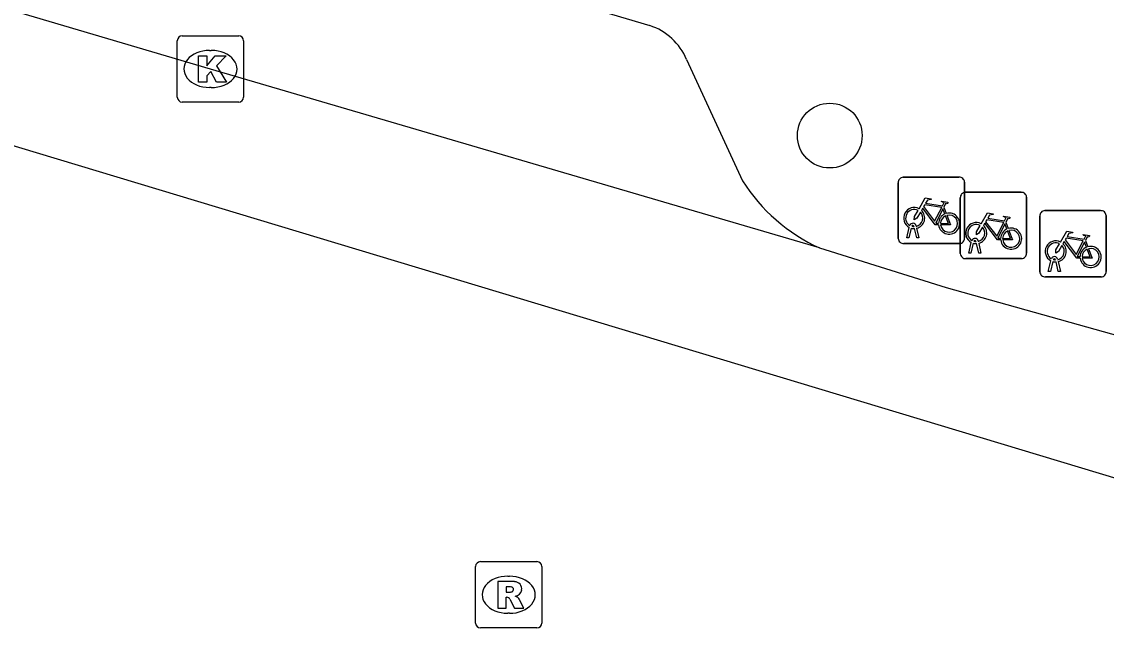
# Model space of a CAD drawing. Extents: x 161772 to 163123, y 383092 to 383917.
# Drawn here: x 163039.08 to 163055.45, y 383648.71 to 383658.06 of the extents above; entities that cross this region are included whole.
import ezdxf

# ---------------------------------------------------------------- set-up
doc = ezdxf.new("R2010")
doc.units = 0
for name, color, linetype in [('IMGEO_Boom', 7, 'Continuous'), ('IMGEO_Fietsenrek', 7, 'Continuous'), ('IMGEO_Kolk', 7, 'Continuous'), ('IMGEO_Rijbaan_lokaal_gesloten', 7, 'Continuous'), ('IMGEO_Rioolput', 7, 'Continuous'), ('IMGEO_Voetpad_open', 7, 'Continuous')]:
    doc.layers.add(name, color=color, linetype=linetype)

msp = doc.modelspace()

# ---------------------------------------------------------------- linework, layer by layer
at = {"layer": 'IMGEO_Boom'}
msp.add_circle((163051.272, 383656.343), 0.489, dxfattribs=at)
at = {"layer": 'IMGEO_Fietsenrek'}
for p, q in [((163052.306, 383654.789), (163052.306, 383655.63)), ((163052.306, 383655.63), (163052.306, 383654.789)), ((163052.381, 383655.714), (163053.222, 383655.714)), ((163053.222, 383655.714), (163052.381, 383655.714)), ((163053.306, 383655.639), (163053.306, 383654.798)), ((163053.306, 383654.798), (163053.306, 383655.639)), ((163053.242, 383654.562), (163053.242, 383655.403)), ((163053.242, 383655.403), (163053.242, 383654.562)), ((163053.317, 383655.487), (163054.158, 383655.487)), ((163054.158, 383655.487), (163053.317, 383655.487)), ((163054.242, 383655.412), (163054.242, 383654.571)), ((163054.242, 383654.571), (163054.242, 383655.412)), ((163052.993, 383655.263), (163053.029, 383655.168)), ((163054.442, 383654.286), (163054.442, 383655.127)), ((163054.442, 383655.127), (163054.442, 383654.286)), ((163054.517, 383655.211), (163055.358, 383655.211)), ((163055.358, 383655.211), (163054.517, 383655.211)), ((163055.442, 383655.136), (163055.442, 383654.295)), ((163055.442, 383654.295), (163055.442, 383655.136)), ((163052.433, 383654.798), (163052.472, 383654.958)), ((163052.502, 383654.946), (163052.467, 383654.798)), ((163052.544, 383654.97), (163052.543, 383654.974)), ((163052.585, 383654.798), (163052.551, 383654.94)), ((163052.575, 383654.981), (163052.576, 383654.974)), ((163052.583, 383654.944), (163052.618, 383654.798)), ((163053.929, 383655.036), (163053.965, 383654.941)), ((163052.467, 383654.798), (163052.433, 383654.798)), ((163052.618, 383654.798), (163052.585, 383654.798)), ((163053.48, 383654.743), (163053.479, 383654.747)), ((163053.511, 383654.754), (163053.512, 383654.747)), ((163055.129, 383654.76), (163055.165, 383654.665)), ((163053.231, 383654.714), (163052.39, 383654.714)), ((163052.39, 383654.714), (163053.231, 383654.714)), ((163053.369, 383654.571), (163053.408, 383654.731)), ((163053.438, 383654.719), (163053.403, 383654.571)), ((163053.521, 383654.571), (163053.487, 383654.713)), ((163053.519, 383654.717), (163053.554, 383654.571)), ((163054.167, 383654.487), (163053.326, 383654.487)), ((163053.326, 383654.487), (163054.167, 383654.487)), ((163053.403, 383654.571), (163053.369, 383654.571)), ((163053.554, 383654.571), (163053.521, 383654.571)), ((163054.569, 383654.295), (163054.608, 383654.455)), ((163054.638, 383654.443), (163054.603, 383654.295)), ((163054.68, 383654.467), (163054.679, 383654.471)), ((163054.721, 383654.295), (163054.687, 383654.437)), ((163054.711, 383654.478), (163054.712, 383654.471)), ((163054.719, 383654.441), (163054.754, 383654.295)), ((163054.603, 383654.295), (163054.569, 383654.295)), ((163054.754, 383654.295), (163054.721, 383654.295)), ((163055.367, 383654.211), (163054.526, 383654.211)), ((163054.526, 383654.211), (163055.367, 383654.211))]:
    msp.add_line(p, q, dxfattribs=at)
for points in [[(163052.619, 383655.24), (163052.714, 383655.404), (163052.8, 383655.39), (163052.802, 383655.381), (163052.746, 383655.37), (163052.719, 383655.325), (163052.975, 383655.284)], [(163052.915, 383654.996), (163052.865, 383654.996), (163052.674, 383655.247), (163052.655, 383655.215)], [(163052.962, 383655.259), (163052.705, 383655.3), (163052.688, 383655.271), (163052.855, 383655.051), (163052.962, 383655.259)], [(163053.01, 383655.161), (163052.98, 383655.238), (163052.871, 383655.02), (163052.914, 383655.02)], [(163052.975, 383655.284), (163053, 383655.333), (163052.994, 383655.337), (163052.971, 383655.341), (163052.959, 383655.348), (163052.958, 383655.351), (163052.96, 383655.356), (163053.055, 383655.341), (163053.057, 383655.331), (163053.047, 383655.318), (163053.035, 383655.312), (163053.021, 383655.318), (163052.993, 383655.263)], [(163052.64, 383655.188), (163052.588, 383655.098), (163052.548, 383655.073), (163052.549, 383655.12), (163052.604, 383655.214)], [(163052.944, 383655.02), (163053.064, 383655.019), (163053.02, 383655.133)], [(163053.04, 383655.14), (163053.095, 383654.995), (163052.945, 383654.995)], [(163053.555, 383655.013), (163053.65, 383655.177), (163053.736, 383655.163), (163053.738, 383655.154), (163053.682, 383655.143), (163053.655, 383655.098), (163053.911, 383655.057)], [(163053.898, 383655.032), (163053.641, 383655.073), (163053.624, 383655.044), (163053.791, 383654.824), (163053.898, 383655.032)], [(163053.911, 383655.057), (163053.936, 383655.106), (163053.93, 383655.11), (163053.907, 383655.114), (163053.895, 383655.121), (163053.894, 383655.124), (163053.896, 383655.129), (163053.991, 383655.114), (163053.993, 383655.104), (163053.983, 383655.091), (163053.971, 383655.085), (163053.957, 383655.091), (163053.929, 383655.036)], [(163053.576, 383654.961), (163053.524, 383654.871), (163053.484, 383654.846), (163053.485, 383654.893), (163053.54, 383654.987)], [(163053.851, 383654.769), (163053.801, 383654.769), (163053.61, 383655.02), (163053.591, 383654.988)], [(163053.946, 383654.934), (163053.916, 383655.011), (163053.807, 383654.793), (163053.85, 383654.793)], [(163053.88, 383654.793), (163054, 383654.792), (163053.956, 383654.906)], [(163053.976, 383654.913), (163054.031, 383654.768), (163053.881, 383654.768)], [(163054.755, 383654.737), (163054.85, 383654.901), (163054.936, 383654.887), (163054.938, 383654.878), (163054.882, 383654.867), (163054.855, 383654.822), (163055.111, 383654.781)], [(163055.051, 383654.493), (163055.001, 383654.493), (163054.81, 383654.744), (163054.791, 383654.712)], [(163055.098, 383654.756), (163054.841, 383654.797), (163054.824, 383654.768), (163054.991, 383654.548), (163055.098, 383654.756)], [(163055.111, 383654.781), (163055.136, 383654.83), (163055.13, 383654.834), (163055.107, 383654.838), (163055.095, 383654.845), (163055.094, 383654.848), (163055.096, 383654.853), (163055.191, 383654.838), (163055.193, 383654.828), (163055.183, 383654.815), (163055.171, 383654.809), (163055.157, 383654.815), (163055.129, 383654.76)], [(163054.776, 383654.685), (163054.724, 383654.595), (163054.684, 383654.57), (163054.685, 383654.617), (163054.74, 383654.711)], [(163055.146, 383654.658), (163055.116, 383654.735), (163055.007, 383654.517), (163055.05, 383654.517)], [(163055.08, 383654.517), (163055.2, 383654.516), (163055.156, 383654.63)], [(163055.176, 383654.637), (163055.231, 383654.492), (163055.081, 383654.492)]]:
    msp.add_lwpolyline(points, dxfattribs=at)
for centre, radius, start, end in [((163052.384, 383655.636), 0.0779, 92.4484, 184.2845), ((163052.384, 383655.636), 0.0779, 92.4484, 184.2845), ((163053.228, 383655.636), 0.0779, 2.4484, 94.2845), ((163053.228, 383655.636), 0.0779, 2.4484, 94.2845), ((163053.32, 383655.409), 0.0779, 92.4484, 184.2845), ((163053.32, 383655.409), 0.0779, 92.4484, 184.2845), ((163054.164, 383655.409), 0.0779, 2.4484, 94.2845), ((163054.164, 383655.409), 0.0779, 2.4484, 94.2845), ((163052.546, 383655.099), 0.159, 62.6766, 242.1369), ((163052.546, 383655.099), 0.129, 63.3192, 238.903), ((163052.546, 383655.099), 0.129, 283.6043, 43.4302), ((163052.546, 383655.099), 0.159, 283.5766, 46.6042), ((163053.073, 383655.015), 0.159, 113.3408, 178.3217), ((163053.073, 383655.015), 0.159, 187.0065, 105.7708), ((163053.073, 383655.015), 0.129, 113.923, 177.9556), ((163053.073, 383655.015), 0.129, 188.6715, 104.5883), ((163054.52, 383655.133), 0.0779, 92.4484, 184.2845), ((163054.52, 383655.133), 0.0779, 92.4484, 184.2845), ((163055.364, 383655.133), 0.0779, 2.4484, 94.2845), ((163055.364, 383655.133), 0.0779, 2.4484, 94.2845), ((163052.526, 383654.97), 0.0499, 12.8025, 158.6934), ((163052.546, 383655.099), 0.159, 253.9967, 271.7867), ((163052.526, 383654.97), 0.0174, 12.8025, 163.4502), ((163052.546, 383655.099), 0.129, 253.415, 269.0204), ((163053.482, 383654.872), 0.159, 62.6766, 242.1369), ((163053.482, 383654.872), 0.129, 63.3192, 238.903), ((163053.482, 383654.872), 0.129, 283.6043, 43.4302), ((163053.482, 383654.872), 0.159, 283.5766, 46.6042), ((163054.009, 383654.788), 0.159, 113.3408, 178.3217), ((163054.009, 383654.788), 0.159, 187.0065, 105.7708), ((163054.009, 383654.788), 0.129, 113.923, 177.9556), ((163054.009, 383654.788), 0.129, 188.6715, 104.5883), ((163052.384, 383654.792), 0.0779, 182.4484, 274.2845), ((163052.384, 383654.792), 0.0779, 182.4484, 274.2845), ((163053.228, 383654.792), 0.0779, 272.4484, 4.2845), ((163053.228, 383654.792), 0.0779, 272.4484, 4.2845), ((163053.462, 383654.743), 0.0499, 12.8025, 158.6934), ((163053.462, 383654.743), 0.0174, 12.8025, 163.4502), ((163053.482, 383654.872), 0.129, 253.415, 269.0204), ((163054.682, 383654.596), 0.159, 62.6766, 242.1369), ((163053.482, 383654.872), 0.159, 253.9967, 271.7867), ((163054.682, 383654.596), 0.129, 63.3192, 238.903), ((163054.682, 383654.596), 0.129, 283.6043, 43.4302), ((163054.682, 383654.596), 0.159, 283.5766, 46.6042), ((163055.209, 383654.512), 0.159, 113.3408, 178.3217), ((163055.209, 383654.512), 0.159, 187.0065, 105.7708), ((163055.209, 383654.512), 0.129, 113.923, 177.9556), ((163055.209, 383654.512), 0.129, 188.6715, 104.5883), ((163053.32, 383654.565), 0.0779, 182.4484, 274.2845), ((163053.32, 383654.565), 0.0779, 182.4484, 274.2845), ((163054.164, 383654.565), 0.0779, 272.4484, 4.2845), ((163054.164, 383654.565), 0.0779, 272.4484, 4.2845), ((163054.662, 383654.467), 0.0499, 12.8025, 158.6934), ((163054.682, 383654.596), 0.159, 253.9967, 271.7867), ((163054.662, 383654.467), 0.0174, 12.8025, 163.4502), ((163054.682, 383654.596), 0.129, 253.415, 269.0204), ((163054.52, 383654.289), 0.0779, 182.4484, 274.2845), ((163054.52, 383654.289), 0.0779, 182.4484, 274.2845), ((163055.364, 383654.289), 0.0779, 272.4484, 4.2845), ((163055.364, 383654.289), 0.0779, 272.4484, 4.2845)]:
    msp.add_arc(centre, radius, start, end, dxfattribs=at)
at = {"layer": 'IMGEO_Kolk'}
for p, q in [((163041.426, 383656.922), (163041.426, 383657.774)), ((163041.501, 383657.848), (163042.353, 383657.848)), ((163042.427, 383657.774), (163042.427, 383656.922)), ((163041.914, 383657.628), (163041.939, 383657.628)), ((163041.937, 383657.068), (163041.912, 383657.068)), ((163042.353, 383656.848), (163041.501, 383656.848))]:
    msp.add_line(p, q, dxfattribs=at)
for points in [[(163041.426, 383656.922), (163041.426, 383657.774)], [(163041.501, 383657.848), (163042.353, 383657.848)], [(163042.427, 383657.774), (163042.427, 383656.922)], [(163041.747, 383657.548), (163041.87, 383657.548), (163041.87, 383657.397), (163042, 383657.548), (163042.164, 383657.548), (163042.018, 383657.397), (163042.171, 383657.148), (163042.019, 383657.148), (163041.934, 383657.312), (163041.87, 383657.245), (163041.87, 383657.148), (163041.747, 383657.148), (163041.747, 383657.548)], [(163042.353, 383656.848), (163041.501, 383656.848)]]:
    msp.add_lwpolyline(points, dxfattribs=at)
for centre, start, end in [((163041.503, 383657.772), 91.552, 178.448), ((163041.503, 383657.772), 91.552, 178.448), ((163042.351, 383657.772), 1.552, 88.448), ((163042.351, 383657.772), 1.552, 88.448), ((163041.503, 383656.924), 181.552, 268.448), ((163041.503, 383656.924), 181.552, 268.448), ((163042.351, 383656.924), 271.552, 358.448), ((163042.351, 383656.924), 271.552, 358.448)]:
    msp.add_arc(centre, 0.0765, start, end, dxfattribs=at)
for centre, major_axis, ratio, start_param, end_param in [((163041.913, 383657.348), (-0.387, 0.002), 0.722429, 4.712389, 7.853982), ((163041.938, 383657.348), (-0.39, 0.002), 0.717154, 1.570796, 4.712389)]:
    msp.add_ellipse(centre, major_axis=major_axis, ratio=ratio, start_param=start_param, end_param=end_param, dxfattribs=at)
at = {"layer": 'IMGEO_Rijbaan_lokaal_gesloten'}
for points in [[(163068.412, 383648.714), (163055.66, 383651.151), (162995.015, 383669.434), (162991.387, 383671.672), (162990.276, 383672.137), (162988.358, 383672.6), (162986.033, 383673.034), (162984.65, 383673.195), (162982.868, 383673.003), (162940.29, 383685.511), (162929.61, 383688.342), (162919.751, 383690.168), (162907.427, 383691.265), (162894.374, 383691.174), (162870.658, 383687.649)], [(163051.117, 383654.648), (163041.926, 383657.347), (163021.288, 383663.444), (163002.115, 383669.111), (163000, 383669.748), (162995.637, 383671.062)], [(163051.117, 383654.648), (163053.028, 383654.051), (163055.935, 383653.235)]]:
    msp.add_lwpolyline(points, dxfattribs=at)
at = {"layer": 'IMGEO_Rioolput'}
for p, q in [((163045.927, 383648.99), (163045.927, 383649.842)), ((163046.002, 383649.916), (163046.854, 383649.916)), ((163046.928, 383649.842), (163046.928, 383648.99)), ((163046.415, 383649.696), (163046.44, 383649.696)), ((163046.438, 383649.136), (163046.413, 383649.136)), ((163046.854, 383648.916), (163046.002, 383648.916))]:
    msp.add_line(p, q, dxfattribs=at)
for points in [[(163045.927, 383648.99), (163045.927, 383649.842)], [(163046.002, 383649.916), (163046.854, 383649.916)], [(163046.928, 383649.842), (163046.928, 383648.99)], [(163046.516, 383649.614), (163046.264, 383649.616), (163046.264, 383649.216)], [(163046.442, 383649.535), (163046.388, 383649.535), (163046.388, 383649.454)], [(163046.264, 383649.216), (163046.388, 383649.216), (163046.388, 383649.378), (163046.399, 383649.378)], [(163046.388, 383649.454), (163046.44, 383649.454)], [(163046.446, 383649.349), (163046.517, 383649.216), (163046.657, 383649.216), (163046.592, 383649.342)], [(163046.854, 383648.916), (163046.002, 383648.916)]]:
    msp.add_lwpolyline(points, dxfattribs=at)
for centre, radius, start, end in [((163046.004, 383649.84), 0.0765, 91.552, 178.448), ((163046.004, 383649.84), 0.0765, 91.552, 178.448), ((163046.852, 383649.84), 0.0765, 1.552, 88.448), ((163046.852, 383649.84), 0.0765, 1.552, 88.448), ((163046.448, 383649.439), 0.0964, 77.0061, 93.1865), ((163046.462, 383649.496), 0.0378, 276.6634, 79.6772), ((163046.515, 383649.504), 0.109, 350.3612, 89.416), ((163046.398, 383649.325), 0.0533, 26.0293, 88.6989), ((163046.424, 383649.643), 0.19, 274.7715, 282.9687), ((163046.513, 383649.504), 0.112, 277.5842, 350.9817), ((163046.497, 383649.289), 0.108, 29.5134, 73.7905), ((163046.004, 383648.992), 0.0765, 181.552, 268.448), ((163046.004, 383648.992), 0.0765, 181.552, 268.448), ((163046.852, 383648.992), 0.0765, 271.552, 358.448), ((163046.852, 383648.992), 0.0765, 271.552, 358.448)]:
    msp.add_arc(centre, radius, start, end, dxfattribs=at)
for centre, major_axis, ratio, start_param, end_param in [((163046.414, 383649.416), (-0.387, 0.002), 0.722429, 4.712389, 7.853982), ((163046.439, 383649.416), (-0.39, 0.002), 0.717154, 1.570796, 4.712389)]:
    msp.add_ellipse(centre, major_axis=major_axis, ratio=ratio, start_param=start_param, end_param=end_param, dxfattribs=at)
at = {"layer": 'IMGEO_Voetpad_open'}
for points in [[(163025.477, 383664.832), (163048.555, 383658.002)], [(163049.112, 383657.49), (163049.955, 383655.661)]]:
    msp.add_lwpolyline(points, dxfattribs=at)
for centre, radius, start, end in [((163048.274, 383657.138), 0.909, 22.8135, 72.0075), ((163052.223, 383657.09), 2.68, 212.2069, 245.631)]:
    msp.add_arc(centre, radius, start, end, dxfattribs=at)

doc.saveas('drawing.dxf')
